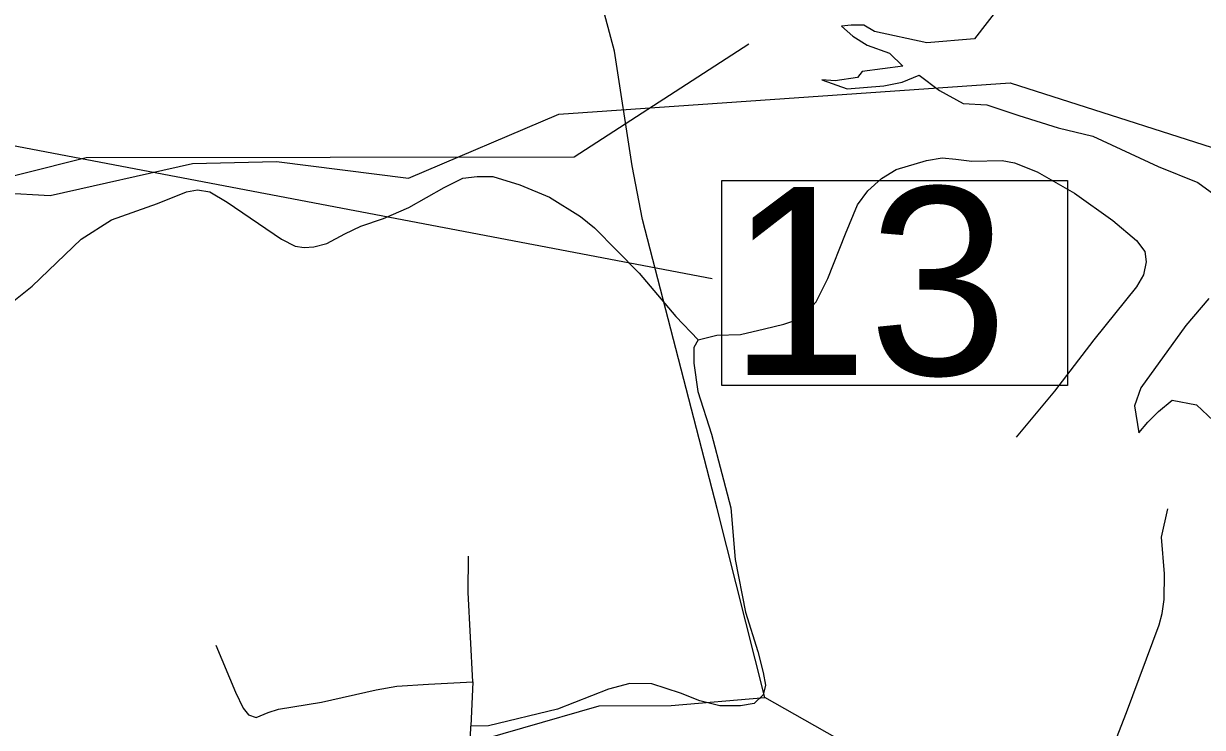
# Model space of a CAD drawing. Extents: x 1159738 to 1321356, y 736314 to 882035.
# Drawn here: x 1281308 to 1283504, y 756002 to 757313 of the extents above; entities that cross this region are included whole.
import ezdxf

# ---------------------------------------------------------------- set-up
doc = ezdxf.new("R2010")
doc.units = 0
for name, color, linetype in [('Exist Boundary Political City Limit New', 7, 'Continuous'), ('Exist Hydrographic Creek Double Shore', 7, 'Continuous'), ('Exist Hydrographic Creek Single Shore', 7, 'Continuous'), ('Exist Road Non-System Type 51', 7, 'Continuous'), ('Exist Road Primary US Structure Standard Bridge Number Label', 7, 'Continuous'), ('Exist Utilities Electrical Transmission Line', 7, 'Continuous'), ('Map Preparation Boundary City Limit Buffer Line', 7, 'Continuous')]:
    doc.layers.add(name, color=color, linetype=linetype)

msp = doc.modelspace()

# ---------------------------------------------------------------- linework, layer by layer
at = {"layer": 'Exist Boundary Political City Limit New'}
msp.add_lwpolyline([(1280018.1, 757340.6), (1280236.8, 756834.3), (1280495.5, 756917.6), (1280706.6, 756441.3), (1280847.5, 756529.7), (1280868.5, 756454.3), (1280930.2, 756459.6), (1280976.3, 756484.6), (1280986.6, 756728.2), (1280999.3, 756824.5), (1281041.5, 756912.8), (1281181.8, 757003), (1281357.9, 756992.9), (1281622.7, 757052.4), (1281779.5, 757056.2), (1282025.2, 757025.5), (1282305.4, 757144.6), (1283145.9, 757202.8), (1283630.6, 757047.6), (1284053.8, 756850), (1284981.5, 756376.9), (1285252.7, 756582.6), (1285445.9, 756731.6), (1285615.9, 756832.2)], dxfattribs=at)
at = {"layer": 'Exist Hydrographic Creek Double Shore'}
for points in [[(1283126.7, 757345.6), (1283079.4, 757285.2), (1282990.2, 757277.3), (1282893.1, 757298.4), (1282872.9, 757310.2), (1282849.3, 757310.2), (1282831.8, 757308.4), (1282852.8, 757290), (1282879.1, 757273.4), (1282921.1, 757258.5), (1282945.6, 757234), (1282870.3, 757224.4), (1282861.6, 757213), (1282819.6, 757206.9), (1282795.1, 757208.6), (1282842.3, 757192), (1282910.6, 757197.2), (1282944.7, 757204.2), (1282976.2, 757217.4), (1283013.8, 757188.5), (1283058.4, 757164.8), (1283102.2, 757162.2), (1283161.6, 757142.1), (1283235.1, 757119.3), (1283299.9, 757103.6), (1283421.1, 757047), (1283495.4, 757017.2), (1283540.9, 756983.9)], [(1283515.6, 756800.9), (1283472.7, 756751), (1283388.7, 756634.5), (1283377.3, 756601.3), (1283385.2, 756550.5), (1283401.8, 756570.6), (1283421.9, 756590.8), (1283447.3, 756611.8), (1283492.8, 756603), (1283524.3, 756573.2)]]:
    msp.add_lwpolyline(points, dxfattribs=at)
at = {"layer": 'Exist Hydrographic Creek Single Shore'}
msp.add_lwpolyline([(1277715.7, 757112), (1278084.7, 756871.5), (1278372.7, 756721.3), (1278835.7, 756567.5), (1279077.8, 756562.7), (1279312.8, 756623.6), (1279439.8, 756686.7), (1279589.8, 756706.7), (1279756.8, 756696.8), (1279904.8, 756641.2), (1280140.8, 756370.6), (1280214.8, 756333), (1280431.7, 756371.4), (1280583.8, 756424.1), (1280933.8, 756417.1), (1280978.8, 756547.5), (1280992.8, 756806.5), (1281036.7, 756881.1), (1281181.8, 757003), (1281424.8, 757063.7), (1282333.8, 757065.2), (1282659, 757275.4)], dxfattribs=at)
at = {"layer": 'Exist Road Non-System Type 51'}
for points in [[(1282564.3, 756724), (1282599.2, 756732.5), (1282643.7, 756733.7), (1282688.3, 756744.5), (1282724.4, 756753), (1282752.1, 756762.6), (1282770.1, 756779.5), (1282784.6, 756795.1), (1282806.2, 756838.5), (1282838.7, 756921.6), (1282861.6, 756975.8), (1282880.5, 757001.9), (1282905.8, 757024.8), (1282933.5, 757041.7), (1282990.1, 757058.5), (1283018.9, 757063.4), (1283044.2, 757060.9), (1283074.3, 757057.3), (1283130.9, 757058.5), (1283153.8, 757053.7), (1283195.9, 757036.9), (1283265.7, 756997.1), (1283336.8, 756946.5), (1283381, 756909.3), (1283396.7, 756888.8), (1283399.1, 756869.6), (1283394.2, 756845.5), (1283381, 756822.6), (1283301.6, 756723.8), (1283228.1, 756628.6), (1283157.1, 756542.5)], [(1281281, 756789.4), (1281324.1, 756823.9), (1281415.6, 756911.8), (1281472.2, 756948), (1281557.7, 756978.1), (1281611.9, 756999.8), (1281632.3, 757003.4), (1281655.2, 756999.8), (1281687.7, 756980.5), (1281788.8, 756911.8), (1281814.1, 756898.6), (1281830.9, 756896.2), (1281849, 756897.4), (1281873.1, 756903.4), (1281906.3, 756921.5), (1281936.4, 756935.9), (1281978.6, 756950.4), (1282025.5, 756970.8), (1282091.7, 757008.2), (1282126.6, 757025.1), (1282153.1, 757028.7), (1282182, 757028.7), (1282232.6, 757013), (1282288, 756990.1), (1282345.7, 756954), (1282371.7, 756932.5), (1282454.7, 756848.1), (1282523.3, 756767.4), (1282564.3, 756724)], [(1282564.3, 756724), (1282556.7, 756709.8), (1282556.7, 756680.8), (1282563.9, 756627.8), (1282589.2, 756548.3), (1282608.5, 756474.8), (1282625.3, 756411), (1282633.7, 756314.6), (1282653, 756216.5), (1282675.8, 756143), (1282685.5, 756104.4), (1282690.3, 756080.3), (1282685.5, 756062.3), (1282668.6, 756046.6), (1282643.3, 756041.8), (1282604.8, 756041.8), (1282567.5, 756051.4), (1282531.4, 756065.9), (1282478.4, 756082.7), (1282437.5, 756083.9), (1282397.8, 756073.1), (1282302.7, 756035.8), (1282173.9, 756004.9), (1282141.4, 756004.1)], [(1282972.4, 755444.5), (1282989.4, 755466.8), (1283038, 755552.4), (1283088.3, 755638.4), (1283140, 755727.2), (1283159.4, 755758.5), (1283175, 755778.5), (1283188.8, 755791), (1283207.6, 755806.4), (1283242.6, 755835.2), (1283285.1, 755869.2), (1283300.1, 755883.6), (1283310.8, 755901.2), (1283326.1, 755936.9), (1283362.4, 756029.5), (1283423.4, 756192.8), (1283428.8, 756213.8), (1283432.2, 756240.4), (1283432.8, 756287.9), (1283427.5, 756356.5), (1283439.4, 756408.9)], [(1282144.9, 756086.7), (1282136.3, 756253.1), (1282137.1, 756320.9)], [(1281666.6, 756154.8), (1281702.8, 756067.7), (1281717.5, 756037.5), (1281727, 756025.4), (1281741.6, 756020.3), (1281764, 756029.7), (1281783, 756035.8), (1281863.1, 756048.7), (1281964.8, 756072), (1282003.6, 756078.9), (1282062.2, 756082.4), (1282144.9, 756086.7)], [(1282144.9, 756086.7), (1282141.4, 756004.1)], [(1282115.6, 755753.4), (1282132.7, 755873.2), (1282139.6, 755944.8), (1282141.4, 756004.1)]]:
    msp.add_lwpolyline(points, dxfattribs=at)
at = {"layer": 'Exist Road Primary US Structure Standard Bridge Number Label'}
msp.add_line((1280105.5, 757312), (1282590.8, 756838.1), dxfattribs=at)
msp.add_lwpolyline([(1282608.6, 757021.1), (1283252.7, 757021.1), (1283252.7, 756638.8), (1282608.6, 756638.8)], close=True, dxfattribs=at)
at = {"layer": 'Exist Utilities Electrical Transmission Line'}
for points in [[(1282689, 756057.4), (1282600.2, 756409.9), (1282461.1, 756948.2), (1282441.5, 757048.1), (1282408.6, 757261.8), (1282355.7, 757462.1), (1282236.9, 757904.7), (1282185.6, 758108.3), (1282132.6, 758327.7), (1282057.6, 758641.6), (1281991.8, 758903.4), (1281921, 759161), (1282045.5, 759305.3), (1282180, 759476.8), (1282360.9, 759712), (1282513.1, 759903.6), (1282653.4, 760041.8), (1283208.6, 760797.3), (1283662.2, 761284.9), (1284022.2, 761522.7), (1284847.3, 762773.9), (1285020.8, 763075.4), (1286034.5, 764309.2)], [(1280745.9, 755440), (1281049.7, 755527.6), (1281206.7, 755639.8), (1281411.7, 755767.4), (1281863.7, 755883.9), (1282095.8, 755959.7), (1282380.5, 756041.9), (1282514.6, 756042.8), (1282689, 756057.4)], [(1284421, 754681.5), (1284272.9, 754942.1), (1284123.7, 755158.6), (1283958.9, 755398.1), (1283875.3, 755458.8), (1283703.2, 755456.6), (1283544.4, 755541.3), (1282897.7, 755938.8), (1282689, 756057.4)]]:
    msp.add_lwpolyline(points, dxfattribs=at)
at = {"layer": 'Map Preparation Boundary City Limit Buffer Line'}
msp.add_lwpolyline([(1280018.1, 757340.6), (1280236.8, 756834.3), (1280495.5, 756917.6), (1280706.6, 756441.3), (1280847.5, 756529.7), (1280868.5, 756454.3), (1280930.2, 756459.6), (1280976.3, 756484.6), (1280986.6, 756728.2), (1280999.3, 756824.5), (1281041.5, 756912.8), (1281181.8, 757003), (1281357.9, 756992.9), (1281622.7, 757052.4), (1281779.5, 757056.2), (1282025.2, 757025.5), (1282305.4, 757144.6), (1283145.9, 757202.8), (1283630.6, 757047.6), (1284053.8, 756850), (1284981.5, 756376.9), (1285252.7, 756582.6), (1285445.9, 756731.6), (1285615.9, 756832.2)], dxfattribs=at)

# ---------------------------------------------------------------- texts
at = {"layer": 'Exist Road Primary US Structure Standard Bridge Number Label'}
msp.add_text('13', height=350, dxfattribs=at).set_placement((1282621.1, 756658.6))

doc.saveas('drawing.dxf')
